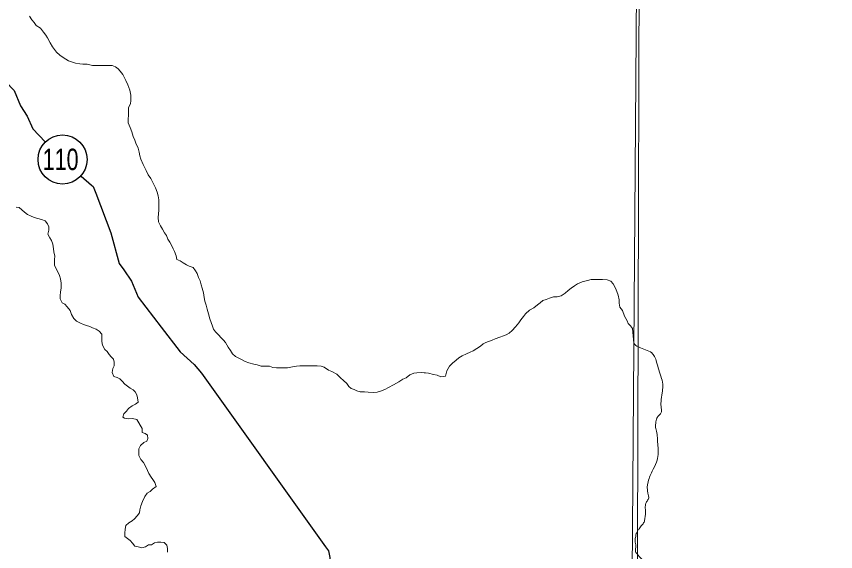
# Model space of a CAD drawing. Extents: x -1643653 to 4543381, y 1624270 to 13878484.
# Drawn here: x 616481 to 619158, y 8901080 to 8902830 of the extents above; entities that cross this region are included whole.
import ezdxf
from ezdxf.enums import TextEntityAlignment as Align

# ---------------------------------------------------------------- set-up
doc = ezdxf.new("R2010")
doc.units = 0
doc.header["$LTSCALE"] = 160
doc.layers.add('6', color=7, linetype='Continuous', lineweight=13)
doc.layers.add('60', color=7, linetype='Continuous', lineweight=13)

msp = doc.modelspace()

# ---------------------------------------------------------------- linework, layer by layer
at = {"layer": '6'}
for points in [[(618663, 8924716.1), (618558.3, 8909803.7), (618456.5, 8896026.7)], [(616524, 8902830.2), (616532, 8902818.9), (616539.1, 8902809.7), (616546.1, 8902800.5), (616560.3, 8902791.2), (616570.4, 8902777.9), (616577.4, 8902768.7), (616582.5, 8902759.5), (616591.5, 8902743.1), (616599.6, 8902730.8), (616605.6, 8902721.6), (616612.7, 8902713.4), (616622.8, 8902703.2), (616633.9, 8902696), (616643, 8902689.8), (616651.3, 8902684.9), (616664.3, 8902680.5), (616674.5, 8902677.4), (616688.7, 8902675.3), (616698.9, 8902674.2), (616712.1, 8902674.1), (616730.4, 8902669.9), (616742.6, 8902669.8), (616754.8, 8902669.7), (616772.1, 8902669.6), (616784.3, 8902669.6), (616794.5, 8902669.5), (616805.6, 8902665.3), (616813.7, 8902658.2), (616820.8, 8902651), (616828.8, 8902639.7), (616834.9, 8902629.5), (616838.9, 8902620.3), (616844.9, 8902606), (616851.9, 8902588.6), (616854.8, 8902572.3), (616854.7, 8902555), (616854.6, 8902543.8), (616847.4, 8902531.6), (616847.3, 8902519.4), (616847.2, 8902508.2), (616846.1, 8902492.9), (616846.1, 8902481.7), (616853.1, 8902466.4), (616858.1, 8902452.1), (616863, 8902437.8), (616868, 8902425.5), (616872, 8902415.3), (616879.1, 8902399), (616882, 8902385.7), (616885, 8902374.5), (616888, 8902363.3), (616896, 8902345.9)], [(616896, 8902345.9), (616900, 8902336.7), (616905, 8902326.5), (616912, 8902312.2), (616920.1, 8902299.9), (616927.1, 8902286.6), (616936.1, 8902269.2), (616941.1, 8902254.9), (616944.1, 8902243.7), (616947.1, 8902230.4), (616947, 8902218.2), (616946.9, 8902207), (616946.8, 8902196.8), (616945.7, 8902184.6), (616944.6, 8902172.4), (616945.6, 8902158.1), (616951.6, 8902144.8), (616958.6, 8902134.6), (616965.7, 8902122.3), (616971.7, 8902114.1), (616975.7, 8902101.9), (616982.7, 8902091.7), (616988.8, 8902079.4), (616993.8, 8902070.2), (616997.8, 8902061), (617002.8, 8902047.7), (617005.7, 8902035.5), (617015.9, 8902031.3), (617026, 8902024.1), (617037.2, 8902018), (617046.3, 8902013.8), (617058.5, 8902008.7), (617066.5, 8901998.4), (617071.5, 8901989.2), (617076.5, 8901976.9), (617081.6, 8901965.7), (617085.5, 8901952.4)], [(616480.3, 8902206.8), (616490.5, 8902205.7), (616498.6, 8902197.5), (616507.7, 8902190.3), (616517.8, 8902182.1), (616526.9, 8902178), (616539.1, 8902172.8), (616551.3, 8902169.7), (616563.5, 8902166.5), (616575.7, 8902161.3), (616582.7, 8902152.1), (616587.7, 8902141.9), (616587.7, 8902130.7), (616584.5, 8902118.5), (616590.5, 8902106.2), (616595.6, 8902097)], [(616595.6, 8902097), (616600.6, 8902085.8), (616602.5, 8902070.5), (616603.4, 8902060.3), (616606.4, 8902046), (616606.3, 8902035.8), (616606.2, 8902016.5), (616610.2, 8902007.3), (616616.2, 8901995), (616622.2, 8901982.8), (616625.2, 8901972.6), (616627.2, 8901958.3), (616627.1, 8901943), (616624.9, 8901928.8), (616624.8, 8901917.6), (616624.8, 8901906.3), (616630.8, 8901894.1), (616639.9, 8901888.9), (616647, 8901880.7), (616657.1, 8901868.4), (616661, 8901855.2), (616669.1, 8901842.9), (616678.2, 8901833.7)], [(617882.8, 8901653.4), (617884.2, 8901658.2), (617887.4, 8901671.5), (617896.6, 8901686.7), (617905.8, 8901696.8), (617918.1, 8901705.9), (617927.3, 8901714), (617937.6, 8901720), (617951.8, 8901727.1), (617964.1, 8901732.1), (617973.3, 8901737.1), (617985.5, 8901744.2), (617997.8, 8901752.3), (618006, 8901759.3), (618015.2, 8901764.4), (618035.6, 8901771.4), (618045.8, 8901776.4), (618061.1, 8901781.4), (618072.3, 8901785.4), (618081.5, 8901789.4), (618091.7, 8901794.4), (618100.9, 8901803.6), (618112.2, 8901814.7), (618123.4, 8901827.9), (618129.6, 8901838), (618137.8, 8901849.2), (618145, 8901857.3), (618158.3, 8901869.4), (618171.6, 8901877.5), (618183.8, 8901886.6), (618193.1, 8901893.6), (618201.2, 8901900.7), (618212.5, 8901904.7), (618222.7, 8901908.7), (618235.9, 8901912.7), (618248.1, 8901913.7), (618261.4, 8901916.6), (618274.7, 8901925.7), (618283.9, 8901933.8), (618294.1, 8901941.9), (618304.3, 8901948.9), (618314.5, 8901956), (618329.8, 8901962), (618347.2, 8901967), (618359.4, 8901970), (618382.8, 8901969.8), (618396, 8901969.8), (618411.3, 8901968.6), (618423.4, 8901964.5), (618431.5, 8901955.3), (618438.5, 8901942), (618443.6, 8901930.7), (618447.5, 8901918.5), (618450.5, 8901903.2), (618450.4, 8901892), (618453.4, 8901879.7), (618461.4, 8901868.5), (618468.4, 8901850.1), (618476.5, 8901834.8), (618480.5, 8901825.6), (618487.5, 8901818.4), (618494.6, 8901809.2), (618499, 8901761.6)], [(617085.5, 8901952.4), (617088.5, 8901941.2), (617092.5, 8901925.9), (617094.4, 8901910.6), (617097.4, 8901899.4), (617101.3, 8901886.1), (617104.3, 8901872.9), (617109.3, 8901857.6), (617113.2, 8901841.2), (617117.2, 8901829), (617122.2, 8901817.7), (617125.2, 8901807.5), (617132.3, 8901799.3), (617141.4, 8901789.1), (617150.5, 8901778.8), (617157.5, 8901771.7), (617164.6, 8901763.5), (617173.7, 8901749.1), (617180.7, 8901737.9), (617187.7, 8901726.6), (617196.8, 8901718.4), (617208, 8901712.2), (617219.1, 8901707.1), (617229.3, 8901701.9), (617240.4, 8901697.8), (617256.7, 8901693.6), (617267.8, 8901690.5), (617281, 8901686.3), (617293.2, 8901686.2), (617308.5, 8901686.1), (617319.7, 8901682), (617330.8, 8901680.9), (617345.1, 8901680.8), (617355.3, 8901680.7), (617367.5, 8901680.7), (617383.8, 8901684.6), (617396, 8901686.6), (617407.2, 8901687.5), (617422.5, 8901687.4), (617437.7, 8901687.3), (617454, 8901687.2), (617464.2, 8901687.2), (617477.4, 8901687.1), (617486.5, 8901682.9), (617500.7, 8901673.7), (617511.8, 8901669.6), (617528.1, 8901660.3), (617540.2, 8901648), (617550.3, 8901639.8), (617560.4, 8901629.5), (617567.5, 8901620.3), (617575.6, 8901614.1), (617584.7, 8901610), (617593.8, 8901605.9), (617604, 8901602.7), (617618.2, 8901602.6), (617630.4, 8901601.6), (617646.7, 8901600.4), (617659.9, 8901601.4), (617671.1, 8901605.4), (617685.4, 8901610.4), (617697.6, 8901616.4), (617713, 8901625.5), (617730.3, 8901635.6), (617743.6, 8901644.6)], [(616678.2, 8901833.7), (616690.3, 8901827.5), (616700.5, 8901823.3), (616710.6, 8901819.2), (616720.8, 8901816.1), (616729.9, 8901811.9), (616742.1, 8901807.8), (616751.2, 8901800.6), (616760.3, 8901791.4), (616760.2, 8901780.2), (616760.1, 8901766.9), (616763.1, 8901754.7), (616770.1, 8901741.4), (616778.2, 8901734.2), (616784.2, 8901725), (616791.3, 8901716.8), (616798.4, 8901709.6), (616800.3, 8901699.4), (616800.3, 8901688.2), (616796.1, 8901679.1), (616794, 8901665.8), (616800, 8901652.6), (616810.2, 8901649.4), (616819.3, 8901645.3), (616826.4, 8901637.1), (616835.5, 8901627.9), (616844.6, 8901621.7), (616852.7, 8901614.5), (616862.8, 8901609.4), (616869.9, 8901602.2), (616874.9, 8901593), (616876.8, 8901582.8), (616878.8, 8901568.5), (616870.6, 8901562.5), (616859.4, 8901557.4), (616848.1, 8901548.3), (616840.9, 8901539.2), (616832.8, 8901531.1), (616829.6, 8901519.9), (616834.3, 8901517)], [(617743.6, 8901644.6), (617754.8, 8901648.6), (617767.1, 8901658.7), (617779.9, 8901663.6), (617790.1, 8901664.4), (617803.5, 8901666), (617813.7, 8901664.4), (617818.3, 8901665.2), (617827.8, 8901663.6), (617844.2, 8901658.9), (617856, 8901657.3), (617867.8, 8901651.8), (617882.8, 8901653.4)], [(616834.3, 8901517), (616847.9, 8901514.7), (616860.7, 8901515), (616874.9, 8901511.8), (616892, 8901483.2), (616891.9, 8901470), (616902.1, 8901466.8), (616910.2, 8901460.7), (616911.1, 8901450.5), (616907, 8901441.3), (616897.8, 8901437.3), (616886.6, 8901427.2), (616881.4, 8901416.1), (616881.3, 8901405.9), (616881.2, 8901394.7), (616888.3, 8901381.4), (616896.3, 8901372.1), (616905.4, 8901355.8), (616909.4, 8901345.6), (616914.4, 8901335.3), (616921.5, 8901324.1), (616927.5, 8901315.9), (616933.5, 8901306.7), (616937.5, 8901293.4), (616926.3, 8901284.3), (616918.1, 8901277.3), (616908.9, 8901271.2), (616900.7, 8901260.1), (616893.4, 8901243.8), (616888.2, 8901229.6), (616885.1, 8901217.4), (616884, 8901207.2), (616875.8, 8901197.1), (616867.6, 8901187.9), (616859.4, 8901180.8), (616848.2, 8901174.8), (616839, 8901165.7), (616836.9, 8901153.5), (616835.8, 8901140.2), (616835.7, 8901130.1), (616844.8, 8901122.9), (616852.9, 8901116.7), (616861, 8901107.5), (616868, 8901098.3), (616879.2, 8901096.2), (616891.4, 8901093), (616903.6, 8901096), (616912.8, 8901102.1), (616923, 8901103), (616932.2, 8901109.1), (616942.4, 8901111), (616953.6, 8901111), (616963.7, 8901109.9), (616972.8, 8901101.7), (616974.8, 8901090.5), (616974.7, 8901078.2)]]:
    msp.add_lwpolyline(points, dxfattribs=at)
msp.add_lwpolyline([(618535.2, 8909853.3), (607574.3, 8909890.7), (607543.3, 8898835.3), (618504.2, 8898795.8)], close=True, dxfattribs=at)
at = {"layer": '6', "lineweight": 25}
for points in [[(616044.3, 8903031.2), (616338.7, 8902741.3), (616398.6, 8902682.1), (616445.2, 8902616.8), (616473.6, 8902587.2), (616494.9, 8902537.3), (616516.1, 8902503.6), (616535.3, 8902462.8), (616575.3, 8902420.1)], [(616692.6, 8902307.3), (616726.2, 8902278.1), (616732.3, 8902274), (616740.4, 8902251.6), (616789.8, 8902122.1), (616817, 8902022.2), (616832.2, 8902001.8)], [(616832.2, 8902001.8), (616857.5, 8901964), (616879.7, 8901912), (616954.8, 8901814.1), (617016.6, 8901733.5), (617062.3, 8901691.6), (617085.6, 8901664.1), (617491.1, 8901095.8), (617501.2, 8901082.6), (617505.2, 8901061.2), (617519.8, 8900868.6), (617561, 8900712.6), (617580, 8900602.6), (617583.9, 8900553.7), (617583.7, 8900508.8), (617579.5, 8900483.4), (617569.1, 8900420.2), (617561.6, 8900327.5), (617544.5, 8899823.2), (617553.6, 8899807.9), (617563.8, 8899799.8), (617571, 8899793.8)]]:
    msp.add_lwpolyline(points, dxfattribs=at)
msp.add_circle((616632.2, 8902362.2), 80.3, dxfattribs=at)
at = {"layer": '6'}
msp.add_spline([(618499, 8901761.6), (618503.2, 8901756.5), (618514.3, 8901749.3), (618537.3, 8901740.1), (618557.5, 8901729.9), (618566, 8901718.5), (618573.2, 8901700), (618580, 8901674.2), (618589.5, 8901646.4), (618593.3, 8901621.8), (618591.2, 8901598.9), (618587.7, 8901571.1), (618588.4, 8901548.8), (618589.1, 8901537), (618583.5, 8901528.6), (618575.9, 8901520.3), (618571, 8901505), (618569.5, 8901492.9), (618571.1, 8901478.9), (618575.3, 8901458.1), (618576.3, 8901438.2), (618578.3, 8901414.3), (618577.9, 8901397.7), (618572.6, 8901372.7), (618558.5, 8901343), (618550.3, 8901324.2), (618544.1, 8901303.3), (618542.6, 8901289.4), (618545.9, 8901266.5), (618547.2, 8901256.2), (618542, 8901245.6), (618537.3, 8901235.3), (618536.4, 8901218.2), (618537.1, 8901203.9), (618535, 8901190.1), (618531.9, 8901176.4), (618524.9, 8901167.3), (618516, 8901155.2), (618510.6, 8901147.1), (618506.1, 8901139.1), (618505.3, 8901129.8), (618503, 8901122.9), (618503.4, 8901111.4), (618504.7, 8901093.6), (618504.2, 8901080), (618511.5, 8901070.3), (618519.3, 8901061), (618531.9, 8901048.2), (618539.3, 8901039.7), (618544.9, 8901022.6), (618545.9, 8901009.7), (618545.5, 8901001.1), (618542, 8900989.9), (618540.8, 8900979.8), (618540.4, 8900969.7)], degree=3, dxfattribs=at)
at = {"layer": '60', "lineweight": 25}
msp.add_spline([(814781, 9009175.5), (814787.2, 9009173.4), (814796.9, 9009173.4), (814799.4, 9009172.4), (814805.1, 9009174.5), (814805.6, 9009176.5), (814811.7, 9009179.5), (814811.7, 9009179.5), (814801.5, 9009181), (814790.7, 9009181.5), (814784.1, 9009183.1), (814777.4, 9009185.1), (814778.4, 9009175.5)], degree=3, dxfattribs=at)

# ---------------------------------------------------------------- texts
at = {"layer": '6', "width": 0.75}
msp.add_text('110', height=70, dxfattribs=at).set_placement((616625.8, 8902327.6), align=Align.CENTER)

doc.saveas('drawing.dxf')
